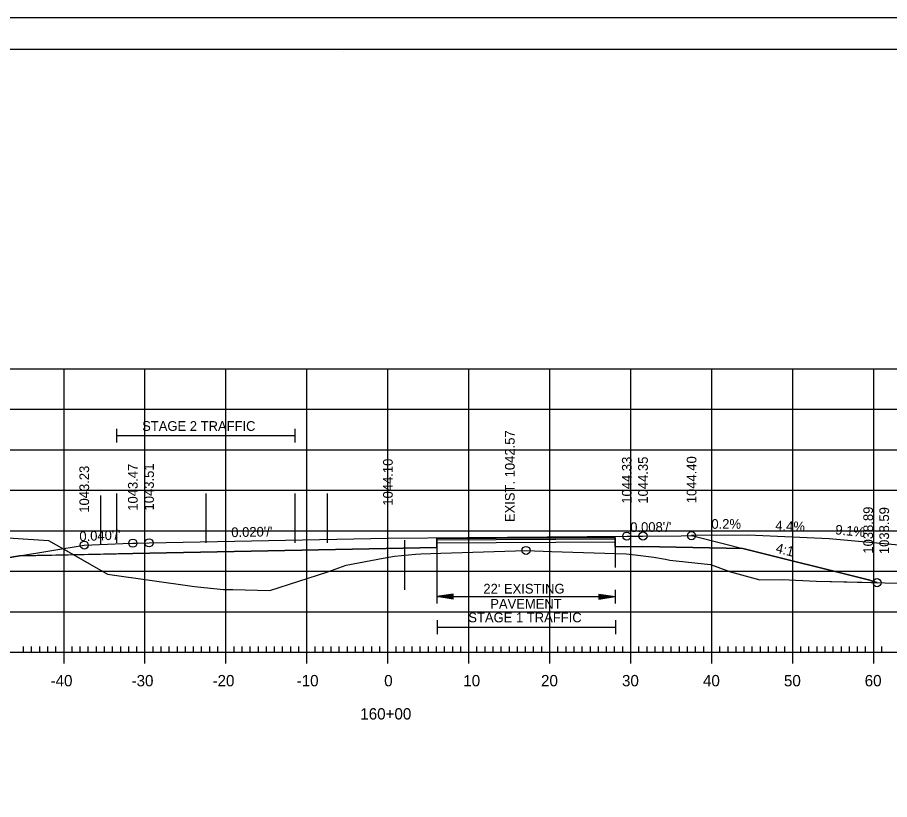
# Model space of a CAD drawing. Extents: x 1322838 to 1324533, y 339903 to 351025.
# Drawn here: x 1323658 to 1323765.7, y 345655.6 to 345752.1 of the extents above; entities that cross this region are included whole.
import ezdxf

# ---------------------------------------------------------------- set-up
doc = ezdxf.new("R2010")
doc.units = 0
for name, color, linetype in [('R_Alt Surface', 7, 'Continuous'), ('R_Axis', 7, 'Continuous'), ('R_Axis Annot', 7, 'Continuous'), ('R_Border', 7, 'Continuous'), ('R_Drive', 7, 'Continuous'), ('R_Exist Surface', 7, 'Continuous'), ('R_Fin Surface', 7, 'Continuous'), ('R_Fin Surface Annot', 7, 'Continuous'), ('R_Grid', 7, 'Continuous'), ('R_No Plot', 7, 'Continuous'), ('R_Xsect Elev', 7, 'Continuous')]:
    doc.layers.add(name, color=color, linetype=linetype)

msp = doc.modelspace()

# ---------------------------------------------------------------- linework, layer by layer
at = {"layer": 'R_Alt Surface'}
msp.add_lwpolyline([(1323658.22, 345685.64), (1323672.22, 345685.92), (1323709.77, 345686.67), (1323709.78, 345687.8), (1323731.77, 345687.9), (1323731.78, 345686.77), (1323735.22, 345686.8), (1323747.56, 345686.55)], dxfattribs=at)
at = {"layer": 'R_Axis'}
for p, q in [((1323663.72, 345672.34), (1323663.72, 345675.14)), ((1323673.72, 345672.34), (1323673.72, 345675.14)), ((1323683.72, 345672.34), (1323683.72, 345675.14)), ((1323693.72, 345672.34), (1323693.72, 345675.14)), ((1323703.72, 345672.34), (1323703.72, 345675.14)), ((1323713.72, 345672.34), (1323713.72, 345675.14)), ((1323723.72, 345672.34), (1323723.72, 345675.14)), ((1323733.72, 345672.34), (1323733.72, 345675.14)), ((1323743.72, 345672.34), (1323743.72, 345675.14)), ((1323753.72, 345672.34), (1323753.72, 345675.14)), ((1323763.72, 345672.34), (1323763.72, 345675.14)), ((1323563.72, 345673.74), (1323843.72, 345673.74)), ((1323658.72, 345673.74), (1323658.72, 345674.44)), ((1323659.72, 345673.74), (1323659.72, 345674.44)), ((1323660.72, 345673.74), (1323660.72, 345674.44)), ((1323661.72, 345673.74), (1323661.72, 345674.44)), ((1323662.72, 345673.74), (1323662.72, 345674.44)), ((1323664.72, 345673.74), (1323664.72, 345674.44)), ((1323665.72, 345673.74), (1323665.72, 345674.44)), ((1323666.72, 345673.74), (1323666.72, 345674.44)), ((1323667.72, 345673.74), (1323667.72, 345674.44)), ((1323668.72, 345673.74), (1323668.72, 345674.44)), ((1323669.72, 345673.74), (1323669.72, 345674.44)), ((1323670.72, 345673.74), (1323670.72, 345674.44)), ((1323671.72, 345673.74), (1323671.72, 345674.44)), ((1323672.72, 345673.74), (1323672.72, 345674.44)), ((1323674.72, 345673.74), (1323674.72, 345674.44)), ((1323675.72, 345673.74), (1323675.72, 345674.44)), ((1323676.72, 345673.74), (1323676.72, 345674.44)), ((1323677.72, 345673.74), (1323677.72, 345674.44)), ((1323678.72, 345673.74), (1323678.72, 345674.44)), ((1323679.72, 345673.74), (1323679.72, 345674.44)), ((1323680.72, 345673.74), (1323680.72, 345674.44)), ((1323681.72, 345673.74), (1323681.72, 345674.44)), ((1323682.72, 345673.74), (1323682.72, 345674.44)), ((1323684.72, 345673.74), (1323684.72, 345674.44)), ((1323685.72, 345673.74), (1323685.72, 345674.44)), ((1323686.72, 345673.74), (1323686.72, 345674.44)), ((1323687.72, 345673.74), (1323687.72, 345674.44)), ((1323688.72, 345673.74), (1323688.72, 345674.44)), ((1323689.72, 345673.74), (1323689.72, 345674.44)), ((1323690.72, 345673.74), (1323690.72, 345674.44)), ((1323691.72, 345673.74), (1323691.72, 345674.44)), ((1323692.72, 345673.74), (1323692.72, 345674.44)), ((1323694.72, 345673.74), (1323694.72, 345674.44)), ((1323695.72, 345673.74), (1323695.72, 345674.44)), ((1323696.72, 345673.74), (1323696.72, 345674.44)), ((1323697.72, 345673.74), (1323697.72, 345674.44)), ((1323698.72, 345673.74), (1323698.72, 345674.44)), ((1323699.72, 345673.74), (1323699.72, 345674.44)), ((1323700.72, 345673.74), (1323700.72, 345674.44)), ((1323701.72, 345673.74), (1323701.72, 345674.44)), ((1323702.72, 345673.74), (1323702.72, 345674.44)), ((1323704.72, 345673.74), (1323704.72, 345674.44)), ((1323705.72, 345673.74), (1323705.72, 345674.44)), ((1323706.72, 345673.74), (1323706.72, 345674.44)), ((1323707.72, 345673.74), (1323707.72, 345674.44)), ((1323708.72, 345673.74), (1323708.72, 345674.44)), ((1323709.72, 345673.74), (1323709.72, 345674.44)), ((1323710.72, 345673.74), (1323710.72, 345674.44)), ((1323711.72, 345673.74), (1323711.72, 345674.44)), ((1323712.72, 345673.74), (1323712.72, 345674.44)), ((1323714.72, 345673.74), (1323714.72, 345674.44)), ((1323715.72, 345673.74), (1323715.72, 345674.44)), ((1323716.72, 345673.74), (1323716.72, 345674.44)), ((1323717.72, 345673.74), (1323717.72, 345674.44)), ((1323718.72, 345673.74), (1323718.72, 345674.44)), ((1323719.72, 345673.74), (1323719.72, 345674.44)), ((1323720.72, 345673.74), (1323720.72, 345674.44)), ((1323721.72, 345673.74), (1323721.72, 345674.44)), ((1323722.72, 345673.74), (1323722.72, 345674.44)), ((1323724.72, 345673.74), (1323724.72, 345674.44)), ((1323725.72, 345673.74), (1323725.72, 345674.44)), ((1323726.72, 345673.74), (1323726.72, 345674.44)), ((1323727.72, 345673.74), (1323727.72, 345674.44)), ((1323728.72, 345673.74), (1323728.72, 345674.44)), ((1323729.72, 345673.74), (1323729.72, 345674.44)), ((1323730.72, 345673.74), (1323730.72, 345674.44)), ((1323731.72, 345673.74), (1323731.72, 345674.44)), ((1323732.72, 345673.74), (1323732.72, 345674.44)), ((1323734.72, 345673.74), (1323734.72, 345674.44)), ((1323735.72, 345673.74), (1323735.72, 345674.44)), ((1323736.72, 345673.74), (1323736.72, 345674.44)), ((1323737.72, 345673.74), (1323737.72, 345674.44)), ((1323738.72, 345673.74), (1323738.72, 345674.44)), ((1323739.72, 345673.74), (1323739.72, 345674.44)), ((1323740.72, 345673.74), (1323740.72, 345674.44)), ((1323741.72, 345673.74), (1323741.72, 345674.44)), ((1323742.72, 345673.74), (1323742.72, 345674.44)), ((1323744.72, 345673.74), (1323744.72, 345674.44)), ((1323745.72, 345673.74), (1323745.72, 345674.44)), ((1323746.72, 345673.74), (1323746.72, 345674.44)), ((1323747.72, 345673.74), (1323747.72, 345674.44)), ((1323748.72, 345673.74), (1323748.72, 345674.44)), ((1323749.72, 345673.74), (1323749.72, 345674.44)), ((1323750.72, 345673.74), (1323750.72, 345674.44)), ((1323751.72, 345673.74), (1323751.72, 345674.44)), ((1323752.72, 345673.74), (1323752.72, 345674.44)), ((1323754.72, 345673.74), (1323754.72, 345674.44)), ((1323755.72, 345673.74), (1323755.72, 345674.44)), ((1323756.72, 345673.74), (1323756.72, 345674.44)), ((1323757.72, 345673.74), (1323757.72, 345674.44)), ((1323758.72, 345673.74), (1323758.72, 345674.44)), ((1323759.72, 345673.74), (1323759.72, 345674.44)), ((1323760.72, 345673.74), (1323760.72, 345674.44)), ((1323761.72, 345673.74), (1323761.72, 345674.44)), ((1323762.72, 345673.74), (1323762.72, 345674.44)), ((1323764.72, 345673.74), (1323764.72, 345674.44))]:
    msp.add_line(p, q, dxfattribs=at)
at = {"layer": 'R_Axis Annot'}
for p, q in [((1323670.22, 345701.33), (1323670.22, 345699.63)), ((1323670.22, 345700.48), (1323692.22, 345700.48)), ((1323692.22, 345701.33), (1323692.22, 345699.63)), ((1323709.78, 345681.46), (1323709.78, 345679.76)), ((1323731.78, 345681.46), (1323731.78, 345679.76)), ((1323711.78, 345680.91), (1323709.78, 345680.61)), ((1323711.78, 345680.31), (1323709.78, 345680.61)), ((1323709.78, 345680.61), (1323731.78, 345680.61)), ((1323711.78, 345680.86), (1323710.11, 345680.61)), ((1323711.78, 345680.36), (1323710.11, 345680.61)), ((1323711.78, 345680.81), (1323710.46, 345680.61)), ((1323711.78, 345680.41), (1323710.46, 345680.61)), ((1323711.78, 345680.76), (1323710.79, 345680.61)), ((1323711.78, 345680.46), (1323710.79, 345680.61)), ((1323711.78, 345680.71), (1323711.13, 345680.61)), ((1323711.78, 345680.51), (1323711.13, 345680.61)), ((1323711.78, 345680.66), (1323711.46, 345680.61)), ((1323711.78, 345680.56), (1323711.46, 345680.61)), ((1323711.78, 345680.31), (1323711.78, 345680.91)), ((1323729.78, 345680.91), (1323731.78, 345680.61)), ((1323729.78, 345680.91), (1323729.78, 345680.31)), ((1323729.78, 345680.86), (1323731.44, 345680.61)), ((1323729.78, 345680.81), (1323731.1, 345680.61)), ((1323729.78, 345680.76), (1323730.77, 345680.61)), ((1323729.78, 345680.71), (1323730.43, 345680.61)), ((1323729.78, 345680.66), (1323730.09, 345680.61)), ((1323729.78, 345680.31), (1323731.78, 345680.61)), ((1323729.78, 345680.51), (1323730.43, 345680.61)), ((1323729.78, 345680.41), (1323731.1, 345680.61)), ((1323729.78, 345680.36), (1323731.44, 345680.61)), ((1323729.78, 345680.46), (1323730.77, 345680.61)), ((1323729.78, 345680.56), (1323730.09, 345680.61)), ((1323709.81, 345677.7), (1323709.81, 345675.99)), ((1323709.81, 345676.85), (1323731.81, 345676.85)), ((1323731.81, 345677.7), (1323731.81, 345675.99))]:
    msp.add_line(p, q, dxfattribs=at)
at = {"layer": 'R_Border'}
for p, q in [((1323545.72, 345748.2), (1323861.9, 345748.2)), ((1323698.24, 345747.94), (1323698.24, 345747.94)), ((1323698.24, 345747.94), (1323698.24, 345747.94))]:
    msp.add_line(p, q, dxfattribs=at)
at = {"layer": 'R_Drive'}
msp.add_line((1323758.21, 345687.78), (1323768.16, 345686.88), dxfattribs=at)
msp.add_lwpolyline([(1323741.22, 345688.21), (1323748.22, 345688.23), (1323758.21, 345687.78)], dxfattribs=at)
at = {"layer": 'R_Exist Surface'}
msp.add_lwpolyline([(1323635.59, 345689.25), (1323661.82, 345687.53), (1323663.71, 345686.47), (1323669.1, 345683.39), (1323679.82, 345681.86), (1323683.4, 345681.5), (1323684.57, 345681.5), (1323689.13, 345681.38), (1323696.31, 345683.69), (1323698.55, 345684.48), (1323703.13, 345685.34), (1323704.55, 345685.62), (1323707.14, 345685.85), (1323707.78, 345685.91), (1323710.27, 345685.99), (1323720.78, 345686.31), (1323723.93, 345686.2), (1323733.14, 345685.89), (1323734.24, 345685.75), (1323736.55, 345685.5), (1323738, 345685.24), (1323738.55, 345685.11), (1323743.56, 345684.56), (1323746.02, 345683.67), (1323749.63, 345682.7), (1323752.41, 345682.72), (1323756.65, 345682.54), (1323773.49, 345682.09)], dxfattribs=at)
at = {"layer": 'R_Fin Surface'}
msp.add_lwpolyline([(1323650.49, 345684.35), (1323658.22, 345685.64), (1323666.22, 345686.97), (1323670.98, 345687.16), (1323672.22, 345687.21), (1323672.61, 345687.22), (1323674.22, 345687.25), (1323674.22, 345687.25), (1323703.72, 345687.84), (1323703.72, 345687.84), (1323733.22, 345688.08), (1323733.59, 345688.08), (1323735.22, 345688.09), (1323739.93, 345688.13), (1323741.22, 345688.14), (1323745.3, 345687.12), (1323747.56, 345686.55), (1323763.22, 345682.64), (1323763.3, 345682.61), (1323764.13, 345682.33), (1323764.14, 345682.34), (1323764.14, 345682.34)], dxfattribs=at)
at = {"layer": 'R_Grid'}
for p, q in [((1323563.72, 345708.74), (1323843.72, 345708.74)), ((1323663.72, 345673.74), (1323663.72, 345708.74)), ((1323673.72, 345673.74), (1323673.72, 345708.74)), ((1323683.72, 345673.74), (1323683.72, 345708.74)), ((1323693.72, 345673.74), (1323693.72, 345708.74)), ((1323703.72, 345673.74), (1323703.72, 345708.74)), ((1323713.72, 345673.74), (1323713.72, 345708.74)), ((1323723.72, 345673.74), (1323723.72, 345708.74)), ((1323733.72, 345673.74), (1323733.72, 345708.74)), ((1323743.72, 345673.74), (1323743.72, 345708.74)), ((1323753.72, 345673.74), (1323753.72, 345708.74)), ((1323763.72, 345673.74), (1323763.72, 345708.74)), ((1323563.72, 345703.74), (1323843.72, 345703.74)), ((1323563.72, 345698.74), (1323843.72, 345698.74)), ((1323563.72, 345693.74), (1323843.72, 345693.74)), ((1323563.72, 345688.74), (1323843.72, 345688.74)), ((1323563.72, 345683.74), (1323843.72, 345683.74)), ((1323563.72, 345678.74), (1323843.72, 345678.74)), ((1323563.72, 345673.74), (1323843.72, 345673.74))]:
    msp.add_line(p, q, dxfattribs=at)
at = {"layer": 'R_No Plot'}
for p, q in [((1323533.31, 345752.1), (1323866.65, 345752.1)), ((1323668.22, 345693.09), (1323668.22, 345686.99)), ((1323670.22, 345693.35), (1323670.22, 345687.24)), ((1323681.22, 345693.35), (1323681.22, 345687.24)), ((1323692.22, 345693.35), (1323692.22, 345687.24)), ((1323696.22, 345693.35), (1323696.22, 345687.24)), ((1323705.78, 345687.57), (1323705.78, 345681.46)), ((1323709.78, 345687.57), (1323709.78, 345681.46)), ((1323709.78, 345687.25), (1323731.78, 345687.36)), ((1323731.78, 345686.77), (1323731.78, 345684.22))]:
    msp.add_line(p, q, dxfattribs=at)
for points in [[(1323533.31, 345752.1), (1323866.65, 345752.1), (1323866.65, 345538.76), (1323533.31, 345538.76)], [(1323779.64, 345748.2), (1323799.26, 345748.2), (1323799.26, 345738.32), (1323815.37, 345738.32), (1323838.57, 345738.32), (1323838.57, 345705.65), (1323861.77, 345705.65), (1323861.9, 345542.74), (1323545.72, 345542.74), (1323545.72, 345748.2)], [(1323624.33, 345689.93), (1323635.59, 345689.25), (1323661.82, 345687.53), (1323663.71, 345686.47), (1323664.93, 345685.77), (1323658.22, 345685.64), (1323650.49, 345684.35), (1323644.22, 345683.3), (1323632.12, 345687.34)], [(1323664.93, 345685.77), (1323669.1, 345683.39), (1323679.82, 345681.86), (1323683.4, 345681.5), (1323684.57, 345681.5), (1323689.13, 345681.38), (1323696.31, 345683.69), (1323698.55, 345684.48), (1323703.13, 345685.34), (1323704.55, 345685.62), (1323707.14, 345685.85), (1323707.78, 345685.91), (1323710.27, 345685.99), (1323720.78, 345686.31), (1323723.93, 345686.2), (1323733.14, 345685.89), (1323734.24, 345685.75), (1323736.55, 345685.5), (1323738, 345685.24), (1323738.55, 345685.11), (1323743.56, 345684.56), (1323746.02, 345683.67), (1323749.63, 345682.7), (1323752.41, 345682.72), (1323756.65, 345682.54), (1323764.12, 345682.34), (1323763.3, 345682.61), (1323763.22, 345682.64), (1323747.56, 345686.55), (1323735.22, 345686.8), (1323731.78, 345686.77), (1323731.77, 345687.9), (1323709.78, 345687.8), (1323709.77, 345686.67), (1323672.22, 345685.92)]]:
    msp.add_lwpolyline(points, close=True, dxfattribs=at)
msp.add_lwpolyline([(1323709.78, 345687.63), (1323731.78, 345687.73)], dxfattribs=at)
for centre in [(1323741.22, 345688.14), (1323672.22, 345687.21), (1323674.22, 345687.25), (1323733.22, 345688.08), (1323735.22, 345688.09), (1323666.22, 345686.97), (1323720.78, 345686.31), (1323764.13, 345682.33)]:
    msp.add_circle(centre, 0.5, dxfattribs=at)

# ---------------------------------------------------------------- texts
at = {"layer": 'R_Axis Annot'}
for s, height, p in [('STAGE 2 TRAFFIC', 1.2, (1323673.37, 345701.07)), ("22' EXISTING ", 1.2, (1323715.51, 345680.99)), ('PAVEMENT', 1.2, (1323716.36, 345679.12)), ('STAGE 1 TRAFFIC', 1.2, (1323713.65, 345677.44)), ('-40', 1.4, (1323662.06, 345669.54)), ('-30', 1.4, (1323672.06, 345669.54)), ('-20', 1.4, (1323682.06, 345669.54)), ('-10', 1.4, (1323692.45, 345669.54)), ('0', 1.4, (1323703.26, 345669.54)), ('10', 1.4, (1323713.03, 345669.54)), ('20', 1.4, (1323722.63, 345669.54)), ('30', 1.4, (1323732.63, 345669.54)), ('40', 1.4, (1323742.63, 345669.54)), ('50', 1.4, (1323752.63, 345669.54)), ('60', 1.4, (1323762.6, 345669.54)), ('160+00', 1.4, (1323700.31, 345665.44))]:
    msp.add_text(s, height=height, dxfattribs=at).set_placement(p)
at = {"layer": 'R_Drive'}
for s, rotation, p in [('0.2%', 0.1029, (1323743.67, 345688.98)), ('4.4%', 357.4629, (1323751.54, 345688.8)), ('9.1%', 354.8229, (1323758.93, 345688.3))]:
    msp.add_text(s, height=1.2, rotation=rotation, dxfattribs=at).set_placement(p)
at = {"layer": 'R_Fin Surface Annot'}
for s, rotation, p in [('1044.10', 90, (1323704.32, 345691.84)), ('1044.33', 90, (1323733.82, 345692.08)), ('1044.35', 90, (1323735.82, 345692.09)), ('1044.40', 90, (1323741.82, 345692.14)), ('1043.23', 90, (1323666.82, 345690.97)), ('1043.47', 90, (1323672.82, 345691.21)), ('1043.51', 90, (1323674.82, 345691.25)), ('1038.89', 90, (1323763.63, 345685.92)), ('1038.59', 90, (1323765.61, 345685.86)), ("0.008'/'", 0.4584, (1323733.65, 345688.58)), ("0.040'/'", 2.2904, (1323665.64, 345687.45)), ("0.020'/'", 1.1458, (1323684.39, 345687.95)), ('4:1', 345.9642, (1323751.53, 345686.08))]:
    msp.add_text(s, height=1.2, rotation=rotation, dxfattribs=at).set_placement(p)
at = {"layer": 'R_Xsect Elev'}
msp.add_text('EXIST. 1042.57', height=1.2, rotation=90, dxfattribs=at).set_placement((1323719.38, 345689.81))

doc.saveas('drawing.dxf')
